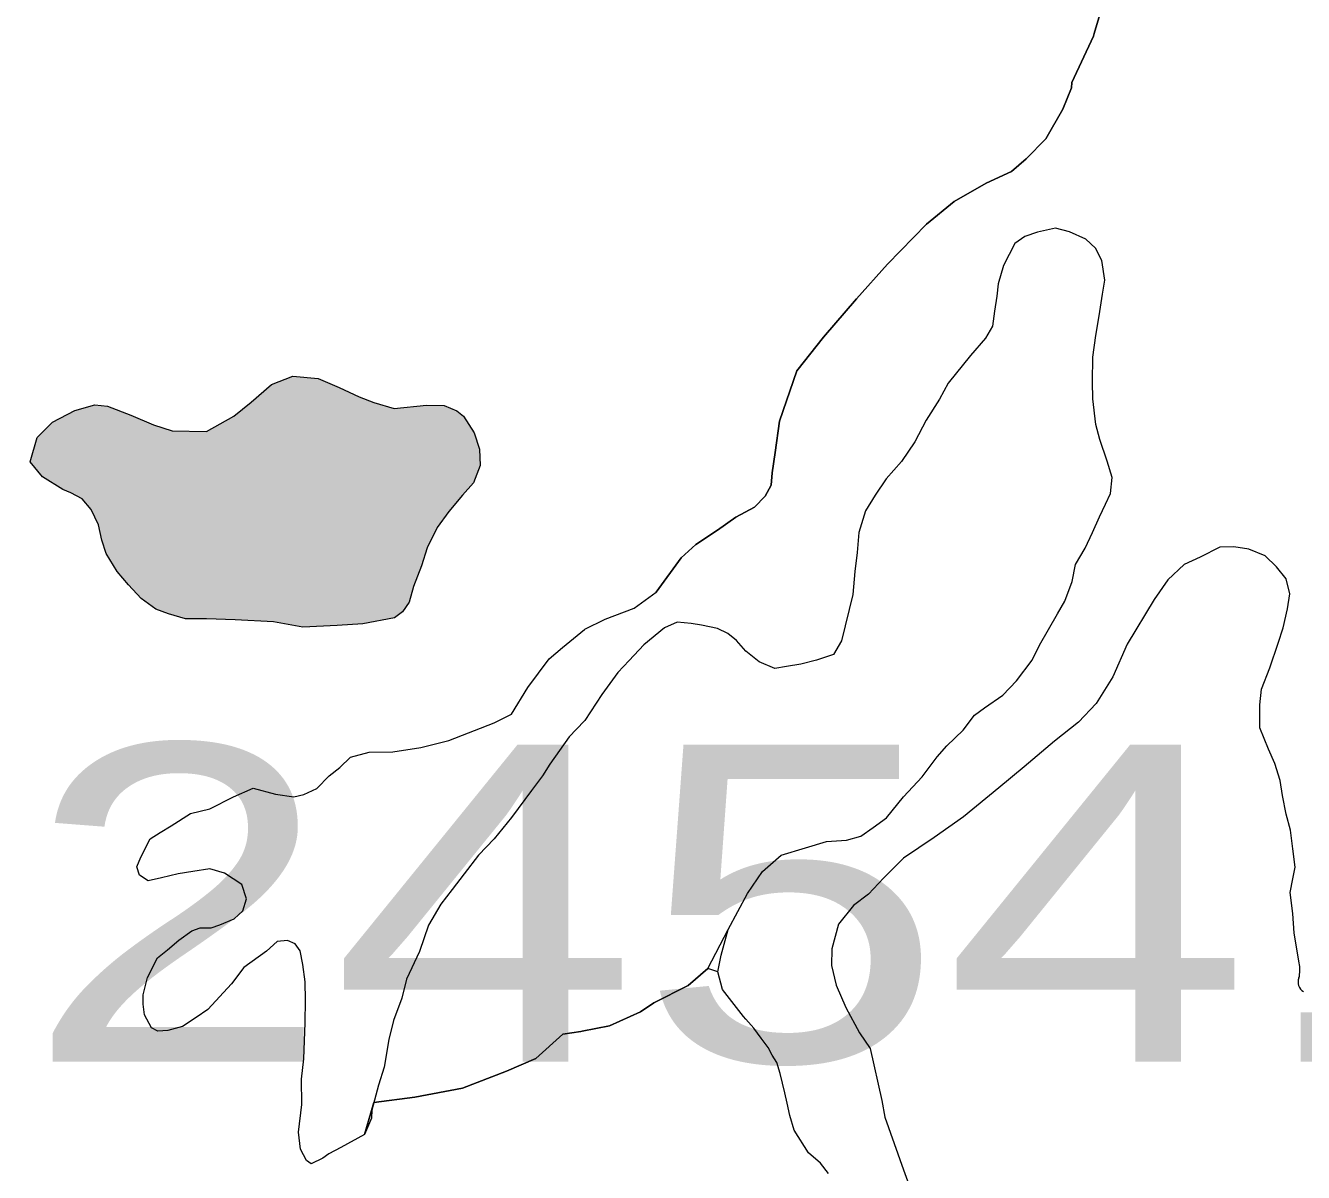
# Model space of a CAD drawing. Extents: x -1643653 to 4543381, y 1624270 to 13878484.
# Drawn here: x 745979 to 747995, y 8924211 to 8926021 of the extents above; entities that cross this region are included whole.
import ezdxf

# ---------------------------------------------------------------- set-up
doc = ezdxf.new("R2010")
doc.units = 0
doc.header["$LTSCALE"] = 200
doc.layers.add('1', color=7, linetype='Continuous', lineweight=13)
doc.layers.add('29', color=7, linetype='Continuous', lineweight=13)
doc.layers.add('63', color=7, linetype='Continuous')

msp = doc.modelspace()

# ---------------------------------------------------------------- hatches: boundary and pattern name
at = {"layer": '29'}
msp.add_hatch(color=256, dxfattribs=at).paths.add_polyline_path([(746611.4, 8925421.8), (746639.6, 8925421.2), (746659.4, 8925412.8), (746669.9, 8925404.5), (746686.8, 8925377.9), (746695, 8925352), (746696.1, 8925326.6), (746685.8, 8925299.3), (746668.2, 8925279.9), (746646.7, 8925254.1), (746628.4, 8925228.7), (746612.7, 8925196.7), (746603.8, 8925168.2), (746591.1, 8925135.6), (746584.1, 8925110.6), (746573.5, 8925095.4), (746561.3, 8925086.3), (746511.4, 8925076.6), (746470.6, 8925073.8), (746416.5, 8925071.6), (746370.1, 8925079.8), (746309.8, 8925083), (746264.4, 8925084.4), (746231.3, 8925084.8), (746204.5, 8925092.2), (746184.3, 8925100), (746161.3, 8925116.7), (746141.2, 8925138.1), (746123.7, 8925159.3), (746105.9, 8925187.6), (746099.4, 8925208.7), (746094, 8925232.7), (746082.5, 8925256.9), (746068.2, 8925273.8), (746050.5, 8925283.2), (746037.6, 8925288.6), (746005.6, 8925308.7), (745986.2, 8925332.3), (745997.3, 8925370.9), (746021.3, 8925395), (746056.8, 8925413.5), (746088.1, 8925422), (746108, 8925420.1), (746145.3, 8925405.8), (746180.6, 8925390.6), (746210.3, 8925381.2), (746264.5, 8925379.9), (746307.7, 8925404.2), (746335.1, 8925426.5), (746367, 8925454.1), (746400.6, 8925467.5), (746440.6, 8925464), (746474, 8925449.4), (746505.2, 8925435), (746528.4, 8925425.7), (746560.6, 8925416.6)])

# ---------------------------------------------------------------- linework, layer by layer
at = {"layer": '1', "lineweight": 25}
msp.add_spline([(814781, 9009175.5), (814787.2, 9009173.4), (814796.9, 9009173.4), (814799.4, 9009172.4), (814805.1, 9009174.5), (814805.6, 9009176.5), (814811.7, 9009179.5), (814811.7, 9009179.5), (814801.5, 9009181), (814790.7, 9009181.5), (814784.1, 9009183.1), (814777.4, 9009185.1), (814778.4, 9009175.5)], degree=3, dxfattribs=at)
at = {"layer": '29'}
msp.add_line((747665.5, 8926009.2), (747665.2, 8926008.2), dxfattribs=at)
for points in [[(747840.3, 8926618.5), (747838.6, 8926541), (747828, 8926459.5), (747805, 8926404.5), (747773.9, 8926339), (747748, 8926281.2), (747725.6, 8926222.5), (747698.8, 8926162.1), (747680.5, 8926059), (747665.4, 8926008.2)], [(747665.4, 8926008.2), (747680.5, 8926059), (747698.8, 8926162.1), (747725.6, 8926222.5), (747748, 8926281.2), (747773.9, 8926339), (747805, 8926404.5), (747828, 8926459.5), (747838.6, 8926541), (747840.3, 8926618.5)], [(747665.4, 8926008.2), (747664.1, 8926003.7), (747630, 8925931), (747629.3, 8925922.4), (747615.6, 8925888.9), (747589.2, 8925842), (747557.7, 8925810.4), (747535, 8925790.6), (747494.9, 8925771.9), (747444.2, 8925742.9), (747400.9, 8925707.5), (747338.9, 8925644.2), (747290.4, 8925589.5), (747237.9, 8925528.9), (747196.2, 8925475.7), (747168.5, 8925396.3), (747161.9, 8925347.2), (747157.3, 8925315.1), (747155.7, 8925295.3), (747146.1, 8925278.1), (747129.3, 8925261), (747099.8, 8925244.8), (747070.8, 8925224.7), (747036.7, 8925201.8), (747013.7, 8925181), (746974.3, 8925126.6)], [(746974.3, 8925126.6), (747013.7, 8925181), (747036.7, 8925201.8), (747070.8, 8925224.7), (747099.8, 8925244.8), (747129.3, 8925261), (747146.1, 8925278.1), (747155.7, 8925295.3), (747157.3, 8925315.1), (747161.9, 8925347.2), (747168.5, 8925396.3), (747196.2, 8925475.7), (747237.9, 8925528.9), (747290.4, 8925589.5), (747338.9, 8925644.2), (747400.9, 8925707.5), (747444.2, 8925742.9), (747494.9, 8925771.9), (747535, 8925790.6), (747557.7, 8925810.4), (747589.2, 8925842), (747615.6, 8925888.9), (747629.3, 8925922.4), (747630, 8925931), (747664.1, 8926003.7), (747665.4, 8926008.2)], [(747685.9, 8925333.4), (747674.2, 8925367.7), (747667.8, 8925391.4), (747662.9, 8925431.9), (747662.5, 8925458.4), (747663.2, 8925497.3), (747667.8, 8925531.7), (747673.2, 8925562.8), (747678.2, 8925596.6), (747682.1, 8925618.9), (747677.3, 8925649.8), (747667.1, 8925669.2), (747652.2, 8925683.4), (747626.1, 8925695), (747604.1, 8925700.9), (747575.6, 8925694.6), (747555.8, 8925688), (747539.8, 8925677), (747522.3, 8925642.1), (747513.7, 8925612.9), (747511.5, 8925593.7), (747508.1, 8925569.9), (747504.6, 8925546.1), (747493.7, 8925527.5), (747470.1, 8925499.8), (747434.8, 8925456.4), (747421.1, 8925431.4), (747400.2, 8925397.8), (747382.1, 8925364), (747361.1, 8925332.9), (747337, 8925305.5), (747319.6, 8925279.8), (747304.3, 8925255.1), (747294.1, 8925220.8), (747291.3, 8925189.2), (747287.4, 8925159), (747284.3, 8925123.1), (747266.5, 8925050)], [(747685.9, 8925333.4), (747674.2, 8925367.7), (747667.8, 8925391.4), (747662.9, 8925431.9), (747662.5, 8925458.4), (747663.2, 8925497.3), (747667.8, 8925531.7), (747673.2, 8925562.8), (747678.2, 8925596.6), (747682.1, 8925618.9), (747677.3, 8925649.8), (747667.1, 8925669.2), (747652.2, 8925683.4), (747626.1, 8925695), (747604.1, 8925700.9), (747575.6, 8925694.6), (747555.8, 8925688), (747539.8, 8925677), (747522.3, 8925642.1), (747513.7, 8925612.9), (747511.5, 8925593.7), (747508.1, 8925569.9), (747504.6, 8925546.1), (747493.7, 8925527.5), (747470.1, 8925499.8), (747434.8, 8925456.4), (747421.1, 8925431.4), (747400.2, 8925397.8), (747382.1, 8925364), (747361.1, 8925332.9), (747337, 8925305.5), (747319.6, 8925279.8), (747304.3, 8925255.1), (747294.1, 8925220.8), (747291.3, 8925189.2), (747287.4, 8925159), (747284.3, 8925123.1), (747266.5, 8925050)], [(747055.5, 8924532.9), (747087.6, 8924594.5), (747118.2, 8924651.2), (747142.1, 8924685.8), (747171.2, 8924711.9), (747209.6, 8924723.5), (747243, 8924733.1), (747274.3, 8924735.3), (747297, 8924741.8), (747316.5, 8924755.3), (747337.3, 8924770.6), (747364.4, 8924803.9), (747393.6, 8924835.2), (747417.7, 8924866.6), (747432.8, 8924884.1), (747458.4, 8924908.7), (747476.5, 8924932.7), (747492.2, 8924944.2), (747521.3, 8924964.1), (747542.6, 8924986.5), (747567.3, 8925019.1), (747579.2, 8925042.9), (747607.2, 8925092.4), (747619.1, 8925112.4), (747630.3, 8925143.4), (747636, 8925170.2), (747650.9, 8925195.9), (747662.8, 8925220.9), (747673.7, 8925245.4), (747683.3, 8925265.7), (747691.2, 8925282.1), (747693.4, 8925307.4), (747693.4, 8925307.4), (747685.9, 8925333.4)], [(747055.5, 8924532.9), (747087.6, 8924594.5), (747118.2, 8924651.2), (747142.1, 8924685.8), (747171.2, 8924711.9), (747209.6, 8924723.5), (747243, 8924733.1), (747274.3, 8924735.3), (747297, 8924741.8), (747316.5, 8924755.3), (747337.3, 8924770.6), (747364.4, 8924803.9), (747393.6, 8924835.2), (747417.7, 8924866.6), (747432.8, 8924884.1), (747458.4, 8924908.7), (747476.5, 8924932.7), (747492.2, 8924944.2), (747521.3, 8924964.1), (747542.6, 8924986.5), (747567.3, 8925019.1), (747579.2, 8925042.9), (747607.2, 8925092.4), (747619.1, 8925112.4), (747630.3, 8925143.4), (747636, 8925170.2), (747650.9, 8925195.9), (747662.8, 8925220.9), (747673.7, 8925245.4), (747683.3, 8925265.7), (747691.2, 8925282.1), (747693.4, 8925307.4), (747693.4, 8925307.4), (747685.9, 8925333.4)], [(747988.5, 8924541.7), (747980.7, 8924588.7), (747978.5, 8924619.6), (747974.6, 8924652.7), (747978.7, 8924674.5), (747982.6, 8924692.6), (747978.7, 8924721.8), (747975.2, 8924751.1), (747968.4, 8924776.3), (747962.5, 8924805.9), (747958.7, 8924829.6), (747950.3, 8924856.3), (747940.5, 8924879), (747926.7, 8924912.7), (747926.7, 8924949), (747929.4, 8924973.8), (747942.2, 8925007.5), (747955.5, 8925046.4), (747963.6, 8925070.5), (747970.1, 8925100.3), (747974, 8925124.1), (747968.3, 8925147.8), (747952.8, 8925166.6), (747935.3, 8925184.1), (747909.5, 8925194.3), (747885.5, 8925198.2), (747863.6, 8925197.4), (747832.3, 8925181.6), (747807.4, 8925170.1), (747781.3, 8925146.2), (747759.9, 8925115.1), (747717.2, 8925044.8), (747694.7, 8924993.3), (747668.2, 8924950.8), (747640.6, 8924921.5), (747602.5, 8924891.7), (747554.9, 8924851.1), (747514.8, 8924817.7), (747459.2, 8924772.4), (747412.7, 8924739.3), (747364.6, 8924706.9), (747333, 8924675.3), (747309.2, 8924649.9), (747285.2, 8924632.2), (747261.8, 8924602.9), (747251, 8924563.7), (747250.5, 8924537.8), (747258.2, 8924506.4), (747273.5, 8924471.2), (747294.8, 8924431.3), (747311.7, 8924406.8), (747330, 8924324.4), (747335, 8924298.3)], [(747988.5, 8924541.7), (747980.7, 8924588.7), (747978.5, 8924619.6), (747974.6, 8924652.7), (747978.7, 8924674.5), (747982.6, 8924692.6), (747978.7, 8924721.8), (747975.2, 8924751.1), (747968.4, 8924776.3), (747962.5, 8924805.9), (747958.7, 8924829.6), (747950.3, 8924856.3), (747940.5, 8924879), (747926.7, 8924912.7), (747926.7, 8924949), (747929.4, 8924973.8), (747942.2, 8925007.5), (747955.5, 8925046.4), (747963.6, 8925070.5), (747970.1, 8925100.3), (747974, 8925124.1), (747968.3, 8925147.8), (747952.8, 8925166.6), (747935.3, 8925184.1), (747909.5, 8925194.3), (747885.5, 8925198.2), (747863.6, 8925197.4), (747832.3, 8925181.6), (747807.4, 8925170.1), (747781.3, 8925146.2), (747759.9, 8925115.1), (747717.2, 8925044.8), (747694.7, 8924993.3), (747668.2, 8924950.8), (747640.6, 8924921.5), (747602.5, 8924891.7), (747554.9, 8924851.1), (747514.8, 8924817.7), (747459.2, 8924772.4), (747412.7, 8924739.3), (747364.6, 8924706.9), (747333, 8924675.3), (747309.2, 8924649.9), (747285.2, 8924632.2), (747261.8, 8924602.9), (747251, 8924563.7), (747250.5, 8924537.8), (747258.2, 8924506.4), (747273.5, 8924471.2), (747294.8, 8924431.3), (747311.7, 8924406.8), (747330, 8924324.4), (747335, 8924298.3)], [(746861.5, 8925068.3), (746893.5, 8925083.8), (746939.3, 8925101.6), (746974.3, 8925126.6), (746974.3, 8925126.6)], [(746861.5, 8925068.3), (746893.5, 8925083.8), (746939.3, 8925101.6), (746974.3, 8925126.6), (746974.3, 8925126.6)], [(746154.5, 8924693.3), (746160.6, 8924708.4), (746175.8, 8924737.7), (746191.1, 8924747.2), (746208.6, 8924758.2), (746239.1, 8924777.4), (746269.7, 8924785), (746307.2, 8924803.6), (746338.1, 8924817.2), (746373.1, 8924808), (746402.2, 8924803.8), (746418.3, 8924807.6), (746438.3, 8924817.1), (746458.1, 8924836.8), (746474.9, 8924850.1), (746491.5, 8924866.1), (746520.9, 8924874.3), (746558.4, 8924874.7), (746602.5, 8924881.8), (746646.9, 8924892.6), (746718.5, 8924920.5), (746745.9, 8924933.9), (746771.7, 8924976), (746805.2, 8925021.4), (746826.4, 8925039.4), (746860.8, 8925067.9), (746861.5, 8925068.3)], [(746154.5, 8924693.3), (746160.6, 8924708.4), (746175.8, 8924737.7), (746191.1, 8924747.2), (746208.6, 8924758.2), (746239.1, 8924777.4), (746269.7, 8924785), (746307.2, 8924803.6), (746338.1, 8924817.2), (746373.1, 8924808), (746402.2, 8924803.8), (746418.3, 8924807.6), (746438.3, 8924817.1), (746458.1, 8924836.8), (746474.9, 8924850.1), (746491.5, 8924866.1), (746520.9, 8924874.3), (746558.4, 8924874.7), (746602.5, 8924881.8), (746646.9, 8924892.6), (746718.5, 8924920.5), (746745.9, 8924933.9), (746771.7, 8924976), (746805.2, 8925021.4), (746826.4, 8925039.4), (746860.8, 8925067.9), (746861.5, 8925068.3)], [(747266.5, 8925050), (747253.7, 8925028.5), (747227.3, 8925019.1), (747202.1, 8925013.2), (747179.7, 8925009.1), (747161.3, 8925006.1), (747136.6, 8925016.7), (747115.6, 8925033.8), (747100.8, 8925050.6), (747087, 8925061.2), (747070.6, 8925069.3), (747045.6, 8925074.7), (747029.4, 8925077.1), (747007.1, 8925079.5), (746987.3, 8925070.3), (746954.8, 8925043.5), (746931.7, 8925018.6), (746913.4, 8924999.8), (746888.4, 8924965.2), (746861.7, 8924924.2), (746860.5, 8924923)], [(747266.5, 8925050), (747253.7, 8925028.5), (747227.3, 8925019.1), (747202.1, 8925013.2), (747179.7, 8925009.1), (747161.3, 8925006.1), (747136.6, 8925016.7), (747115.6, 8925033.8), (747100.8, 8925050.6), (747087, 8925061.2), (747070.6, 8925069.3), (747045.6, 8925074.7), (747029.4, 8925077.1), (747007.1, 8925079.5), (746987.3, 8925070.3), (746954.8, 8925043.5), (746931.7, 8925018.6), (746913.4, 8924999.8), (746888.4, 8924965.2), (746861.7, 8924924.2), (746860.5, 8924923)], [(746860.5, 8924923), (746836.6, 8924898.3), (746806.1, 8924855.1), (746794.5, 8924836.8), (746777.4, 8924813.6), (746746, 8924771.3), (746718.6, 8924737.5), (746693.7, 8924711.6), (746671.1, 8924682.2), (746652.2, 8924657.3), (746634.3, 8924634.3), (746614.7, 8924601.4), (746600.4, 8924559.8), (746579.8, 8924516.2), (746572.9, 8924486.2), (746559.6, 8924451), (746552.4, 8924420.8), (746545, 8924377.3), (746536.1, 8924348.8), (746525.3, 8924309.1), (746524.7, 8924296.7), (746514, 8924270.9)], [(746860.5, 8924923), (746836.6, 8924898.3), (746806.1, 8924855.1), (746794.5, 8924836.8), (746777.4, 8924813.6), (746746, 8924771.3), (746718.6, 8924737.5), (746693.7, 8924711.6), (746671.1, 8924682.2), (746652.2, 8924657.3), (746634.3, 8924634.3), (746614.7, 8924601.4), (746600.4, 8924559.8), (746579.8, 8924516.2), (746572.9, 8924486.2), (746559.6, 8924451), (746552.4, 8924420.8), (746545, 8924377.3), (746536.1, 8924348.8), (746525.3, 8924309.1), (746524.7, 8924296.7), (746514, 8924270.9), (746528.6, 8924321.2)], [(746514, 8924270.9), (746476.3, 8924250.4), (746457.3, 8924240.6), (746447.8, 8924233.5), (746429.8, 8924224.7), (746422.4, 8924230), (746412.6, 8924248), (746409.6, 8924274.6), (746415, 8924318.1), (746414.6, 8924358.1), (746418.1, 8924390.6), (746420.1, 8924447.1), (746420.7, 8924483.1), (746420.4, 8924511.7), (746416.7, 8924539.3), (746412.2, 8924560.5), (746404.3, 8924571.8), (746392.4, 8924577.1), (746376.2, 8924575.5), (746359, 8924560), (746323.4, 8924534.2), (746303.8, 8924508.8), (746266.4, 8924468.1), (746248.1, 8924455.8), (746226.4, 8924441.6), (746203.4, 8924435.1), (746187.5, 8924434.2), (746177.6, 8924439), (746166.8, 8924460), (746164.5, 8924476.4), (746164.7, 8924491.1), (746171.4, 8924518.6), (746187.1, 8924549.8), (746202.8, 8924562.1), (746220.9, 8924577.6), (746241.1, 8924592.4), (746254.4, 8924597.2), (746271.8, 8924596.8), (746285.5, 8924601.7), (746308.2, 8924611.2), (746321.7, 8924624), (746327.6, 8924642.8), (746320.4, 8924665.2), (746292.9, 8924683.1), (746269.6, 8924690.3), (746242.7, 8924685.8), (746219.8, 8924682.3), (746193.4, 8924675.8), (746172.2, 8924671.3), (746158.6, 8924680.1), (746154.5, 8924693.3)], [(746514, 8924270.9), (746476.3, 8924250.4), (746457.3, 8924240.6), (746447.8, 8924233.5), (746429.8, 8924224.7), (746422.4, 8924230), (746412.6, 8924248), (746409.6, 8924274.6), (746415, 8924318.1), (746414.6, 8924358.1), (746418.1, 8924390.6), (746420.1, 8924447.1), (746420.7, 8924483.1), (746420.4, 8924511.7), (746416.7, 8924539.3), (746412.2, 8924560.5), (746404.3, 8924571.8), (746392.4, 8924577.1), (746376.2, 8924575.5), (746359, 8924560), (746323.4, 8924534.2), (746303.8, 8924508.8), (746266.4, 8924468.1), (746248.1, 8924455.8), (746226.4, 8924441.6), (746203.4, 8924435.1), (746187.5, 8924434.2), (746177.6, 8924439), (746166.8, 8924460), (746164.5, 8924476.4), (746164.7, 8924491.1), (746171.4, 8924518.6), (746187.1, 8924549.8), (746202.8, 8924562.1), (746220.9, 8924577.6), (746241.1, 8924592.4), (746254.4, 8924597.2), (746271.8, 8924596.8), (746285.5, 8924601.7), (746308.2, 8924611.2), (746321.7, 8924624), (746327.6, 8924642.8), (746320.4, 8924665.2), (746292.9, 8924683.1), (746269.6, 8924690.3), (746242.7, 8924685.8), (746219.8, 8924682.3), (746193.4, 8924675.8), (746172.2, 8924671.3), (746158.6, 8924680.1), (746154.5, 8924693.3)], [(747246, 8924209.5), (747233.2, 8924225.5), (747214.2, 8924242.1), (747191.9, 8924277.8), (747185.1, 8924301), (747180.8, 8924320.4), (747177, 8924336.6), (747169.6, 8924367), (747164.7, 8924384.5), (747156.9, 8924396.2), (747150.8, 8924408), (747140, 8924423.2), (747128.2, 8924438.8), (747115.4, 8924452.8), (747111.7, 8924457.1), (747078.5, 8924499.9), (747071.3, 8924527.8), (747076.7, 8924553.9), (747087.6, 8924594.5)], [(746857.3, 8924434.1), (746900.2, 8924442.2), (746949.3, 8924464.7), (746970.4, 8924478.9), (747024.3, 8924506), (747055.5, 8924532.9)], [(746857.3, 8924434.1), (746900.2, 8924442.2), (746949.3, 8924464.7), (746970.4, 8924478.9), (747024.3, 8924506), (747055.5, 8924532.9)], [(747055.5, 8924532.9), (747024.3, 8924506), (746970.4, 8924478.9), (746949.3, 8924464.7), (746900.2, 8924442.2), (746857.3, 8924434.1)], [(747246, 8924209.5), (747233.2, 8924225.5), (747214.2, 8924242.1), (747191.9, 8924277.8), (747185.1, 8924301), (747180.8, 8924320.4), (747177, 8924336.6), (747169.6, 8924367), (747164.7, 8924384.5), (747156.9, 8924396.2), (747150.8, 8924408), (747140, 8924423.2), (747128.2, 8924438.8), (747115.4, 8924452.8), (747111.7, 8924457.1), (747078.5, 8924499.9), (747071.3, 8924527.8), (747055.5, 8924532.9)], [(746857.3, 8924434.1), (746855.3, 8924433.7), (746826.9, 8924429), (746784.1, 8924391.1), (746737.9, 8924371.1), (746668.3, 8924343.9), (746593.2, 8924329.9), (746528.6, 8924321.2), (746514, 8924270.9)], [(746528.6, 8924321.2), (746593.2, 8924329.9), (746668.3, 8924343.9), (746737.9, 8924371.1), (746784.1, 8924391.1), (746826.9, 8924429), (746855.3, 8924433.7), (746857.3, 8924434.1)], [(746528.6, 8924321.2), (746593.2, 8924329.9), (746668.3, 8924343.9), (746737.9, 8924371.1), (746784.1, 8924391.1), (746826.9, 8924429), (746855.3, 8924433.7), (746857.3, 8924434.1)], [(747335, 8924298.3), (747335, 8924298.3), (747364.5, 8924215.1), (747381, 8924168.7)], [(747335, 8924298.3), (747335, 8924298.3), (747364.5, 8924215.1), (747381, 8924168.7)]]:
    msp.add_lwpolyline(points, dxfattribs=at)
msp.add_lwpolyline([(746611.4, 8925421.8), (746639.6, 8925421.2), (746659.4, 8925412.8), (746669.9, 8925404.5), (746686.8, 8925377.9), (746695, 8925352), (746696.1, 8925326.6), (746685.8, 8925299.3), (746668.2, 8925279.9), (746646.7, 8925254.1), (746628.4, 8925228.7), (746612.7, 8925196.7), (746603.8, 8925168.2), (746591.1, 8925135.6), (746584.1, 8925110.6), (746573.5, 8925095.4), (746561.3, 8925086.3), (746511.4, 8925076.6), (746470.6, 8925073.8), (746416.5, 8925071.6), (746370.1, 8925079.8), (746309.8, 8925083), (746264.4, 8925084.4), (746231.3, 8925084.8), (746204.5, 8925092.2), (746184.3, 8925100), (746161.3, 8925116.7), (746141.2, 8925138.1), (746123.7, 8925159.3), (746105.9, 8925187.6), (746099.4, 8925208.7), (746094, 8925232.7), (746082.5, 8925256.9), (746068.2, 8925273.8), (746050.5, 8925283.2), (746037.6, 8925288.6), (746005.6, 8925308.7), (745986.2, 8925332.3), (745997.3, 8925370.9), (746021.3, 8925395), (746056.8, 8925413.5), (746088.1, 8925422), (746108, 8925420.1), (746145.3, 8925405.8), (746180.6, 8925390.6), (746210.3, 8925381.2), (746264.5, 8925379.9), (746307.7, 8925404.2), (746335.1, 8925426.5), (746367, 8925454.1), (746400.6, 8925467.5), (746440.6, 8925464), (746474, 8925449.4), (746505.2, 8925435), (746528.4, 8925425.7), (746560.6, 8925416.6)], close=True, dxfattribs=at)
msp.add_lwpolyline([(746611.4, 8925421.8), (746639.6, 8925421.2), (746659.4, 8925412.8), (746669.9, 8925404.5), (746686.8, 8925377.9), (746695, 8925352), (746696.1, 8925326.6), (746685.8, 8925299.3), (746668.2, 8925279.9), (746646.7, 8925254.1), (746628.4, 8925228.7), (746612.7, 8925196.7), (746603.8, 8925168.2), (746591.1, 8925135.6), (746584.1, 8925110.6), (746573.5, 8925095.4), (746561.3, 8925086.3), (746511.4, 8925076.6), (746470.6, 8925073.8), (746416.5, 8925071.6), (746370.1, 8925079.8), (746309.8, 8925083), (746264.4, 8925084.4), (746231.3, 8925084.8), (746204.5, 8925092.2), (746184.3, 8925100), (746161.3, 8925116.7), (746141.2, 8925138.1), (746123.7, 8925159.3), (746105.9, 8925187.6), (746099.4, 8925208.7), (746094, 8925232.7), (746082.5, 8925256.9), (746068.2, 8925273.8), (746050.5, 8925283.2), (746037.6, 8925288.6), (746005.6, 8925308.7), (745986.2, 8925332.3), (745997.3, 8925370.9), (746021.3, 8925395), (746056.8, 8925413.5), (746088.1, 8925422), (746108, 8925420.1), (746145.3, 8925405.8), (746180.6, 8925390.6), (746210.3, 8925381.2), (746264.5, 8925379.9), (746307.7, 8925404.2), (746335.1, 8925426.5), (746367, 8925454.1), (746400.6, 8925467.5), (746440.6, 8925464), (746474, 8925449.4), (746505.2, 8925435), (746528.4, 8925425.7), (746560.6, 8925416.6)], close=True, dxfattribs=at)
for centre, radius, start, end in [((747941.1, 8924530.2), 48.8, 345.4385, 13.6086), ((747941.1, 8924530.2), 48.8, 345.4385, 13.6086), ((748004.2, 8924511.3), 17.3, 157.4256, 239.6594), ((748004.2, 8924511.3), 17.3, 157.4256, 239.6594)]:
    msp.add_arc(centre, radius, start, end, dxfattribs=at)

# ---------------------------------------------------------------- texts
at = {"layer": '63', "width": 1.3}
msp.add_text(' 2454.48 ha', height=500, dxfattribs=at).set_placement((745736.7, 8924386.1))

doc.saveas('drawing.dxf')
